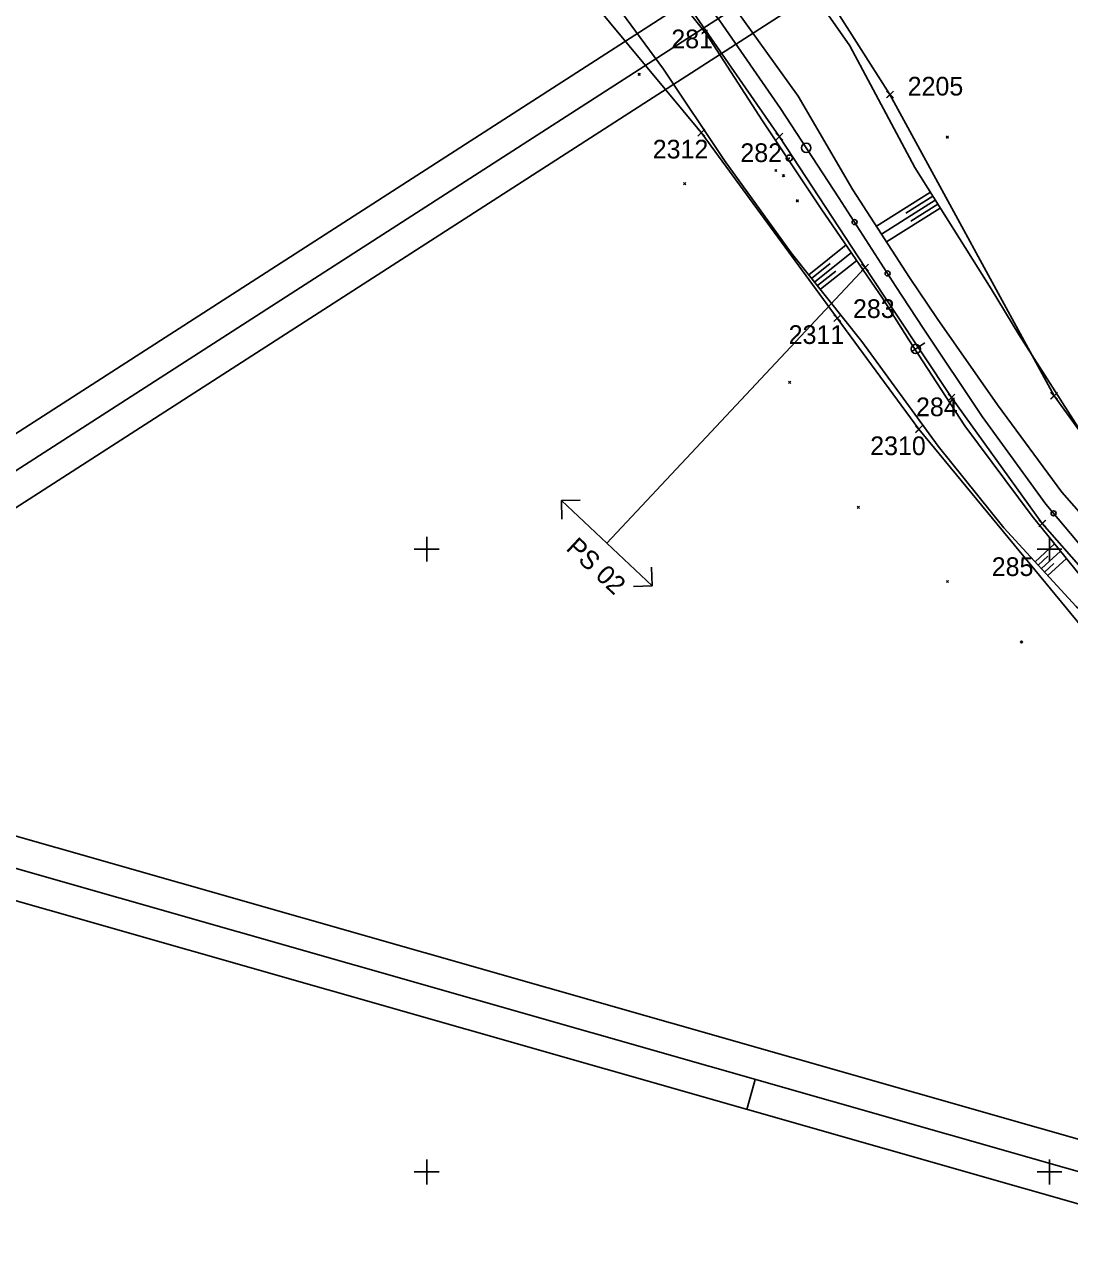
# Model space of a CAD drawing. Extents: x -866402 to -860377, y -1041908 to -1038598.
# Drawn here: x -863464.6 to -863296.8, y -1040011 to -1039815.7 of the extents above; entities that cross this region are included whole.
import ezdxf

# ---------------------------------------------------------------- set-up
doc = ezdxf.new("R2010")
doc.units = 0
for name, color, linetype in [('PS 02 trasa', 7, 'Continuous'), ('SZDC', 7, 'Continuous'), ('Vrstva 1', 7, 'Continuous'), ('Vrstva 47', 7, 'Continuous'), ('Vrstva 48', 7, 'Continuous'), ('Vrstva 49', 7, 'Continuous'), ('Vrstva 5', 7, 'Continuous'), ('Vrstva 60', 7, 'Continuous'), ('Vrstva 7', 7, 'Continuous')]:
    doc.layers.add(name, color=color, linetype=linetype)

msp = doc.modelspace()

# ---------------------------------------------------------------- linework, layer by layer
at = {"layer": 'PS 02 trasa'}
for p, q in [((-863371.09, -1039899.05), (-863329.62, -1039854.78)), ((-863375.38, -1039892.11), (-863378.38, -1039892.21)), ((-863378.38, -1039892.21), (-863371.09, -1039899.05)), ((-863378.29, -1039895.21), (-863378.38, -1039892.21)), ((-863363.79, -1039905.88), (-863371.09, -1039899.05)), ((-863363.89, -1039902.88), (-863363.79, -1039905.88)), ((-863366.79, -1039905.98), (-863363.79, -1039905.88))]:
    msp.add_line(p, q, dxfattribs=at)
msp.add_lwpolyline([(-863478.37, -1039730.49), (-863454.97, -1039738.4), (-863432.43, -1039748.79), (-863411.14, -1039761.69), (-863391.7, -1039776.76), (-863373.86, -1039793.88), (-863357.56, -1039813.36), (-863343.38, -1039833.77), (-863329.62, -1039854.78), (-863315.73, -1039875.65), (-863301.15, -1039895.87), (-863284.71, -1039914.61), (-863266.26, -1039931.32), (-863245.45, -1039946.31)], dxfattribs=at)
at = {"layer": 'SZDC'}
for points in [[(-863748.01, -1039848.49), (-863725.76, -1039812), (-863710.18, -1039790.69), (-863681.49, -1039761.05), (-863641.52, -1039733.19), (-863638.92, -1039731.44), (-863624.3, -1039721.59), (-863586.13, -1039705.52), (-863566.28, -1039696.72), (-863563.11, -1039695.31), (-863540.66, -1039696.99), (-863537.82, -1039697.2), (-863510.6, -1039699.81), (-863460.34, -1039717.62), (-863450.7, -1039722.54), (-863407.1, -1039744.81), (-863377.64, -1039762.09), (-863356.59, -1039780.85), (-863352.89, -1039784.15), (-863325.61, -1039827), (-863299.27, -1039875.39), (-863281.74, -1039899.54), (-863267.72, -1039913.93)], [(-863110.71, -1039983.7), (-863135.81, -1039985.12), (-863165.72, -1039981.71), (-863206.44, -1039970.59), (-863218.01, -1039993.65), (-863250.78, -1039975.29), (-863249.44, -1039956.85), (-863260.7, -1039944.56), (-863266.56, -1039936.51), (-863268.95, -1039933.23), (-863273.75, -1039934.47), (-863278.33, -1039932.46), (-863281.22, -1039928.96), (-863320.99, -1039880.75), (-863334.07, -1039862.91), (-863355.91, -1039833.12), (-863382.19, -1039801.42), (-863404.46, -1039782.26), (-863434.71, -1039754.45), (-863437.97, -1039751.45), (-863444.08, -1039745.83), (-863485.07, -1039745.76)]]:
    msp.add_lwpolyline(points, dxfattribs=at)
at = {"layer": 'Vrstva 1'}
for p, q in [((-863333.81, -1039843.58), (-863324.65, -1039857.82)), ((-863347.25, -1039985.16), (-863348.62, -1039989.96))]:
    msp.add_line(p, q, dxfattribs=at)
for points in [[(-864208, -1040370.93), (-863148.52, -1039688.97), (-863309.26, -1039439.25), (-864368.75, -1040121.2)], [(-864361.83, -1040122.7), (-863310.76, -1039446.16), (-863155.43, -1039687.48), (-864206.5, -1040364.02)], [(-864205.01, -1040357.12), (-863334.71, -1039796.93), (-863484.63, -1039564.01), (-864354.93, -1040124.19)], [(-864354.93, -1040124.19), (-863484.63, -1039564.01), (-863334.71, -1039796.93), (-864205.01, -1040357.12)], [(-863550.56, -1039932.35), (-862742.8, -1040162.8), (-862661.32, -1039877.21), (-863469.08, -1039646.75)], [(-862746.23, -1040156.62), (-863544.38, -1039928.91), (-863465.64, -1039652.93), (-862667.5, -1039880.64)], [(-863538.2, -1039925.48), (-862946.8, -1040094.2), (-862870.81, -1039827.83), (-863462.21, -1039659.11)]]:
    msp.add_lwpolyline(points, close=True, dxfattribs=at)
for points in [[(-863476.39, -1039728.45), (-863460.88, -1039733.4), (-863446.05, -1039739.3), (-863430.71, -1039746.74), (-863415.48, -1039755.64), (-863401.57, -1039765.25), (-863388.29, -1039776), (-863375.49, -1039788.16), (-863363.77, -1039801.16), (-863352.92, -1039815.14), (-863343.18, -1039829.22), (-863333.81, -1039843.58)], [(-863324.65, -1039857.82), (-863320.3, -1039864.52), (-863310.83, -1039878.68), (-863300.59, -1039892.76), (-863289.55, -1039905.88), (-863277.61, -1039918.01), (-863265.38, -1039928.74), (-863252.72, -1039938.38), (-863238.84, -1039947.37), (-863234.66, -1039949.79), (-863219.75, -1039957.46), (-863203.97, -1039964.13), (-863187.71, -1039969.56), (-863171.45, -1039973.63), (-863155.73, -1039976.37), (-863139.24, -1039978), (-863122.49, -1039978.38), (-863105.35, -1039977.46)]]:
    msp.add_lwpolyline(points, dxfattribs=at)
for centre in [(-863331.29, -1039847.49), (-863325.99, -1039855.73), (-863299.34, -1039894.25)]:
    msp.add_circle(centre, 0.4, dxfattribs=at)
at = {"layer": 'Vrstva 47'}
msp.add_line((-863322.11, -1039868.28), (-863320.03, -1039866.89), dxfattribs=at)
msp.add_circle((-863321.48, -1039867.86), 0.75, dxfattribs=at)
at = {"layer": 'Vrstva 48'}
for p, q in [((-863319.12, -1039842.7), (-863327.8, -1039848.15)), ((-863318.33, -1039843.97), (-863326.99, -1039849.41)), ((-863318.73, -1039843.34), (-863323.06, -1039846.06)), ((-863317.53, -1039845.24), (-863326.17, -1039850.67)), ((-863317.93, -1039844.61), (-863322.25, -1039847.32)), ((-863338.66, -1039855.94), (-863332.67, -1039851.16)), ((-863337.72, -1039857.11), (-863331.81, -1039852.39)), ((-863338.19, -1039856.52), (-863335.22, -1039854.15)), ((-863336.79, -1039858.28), (-863330.96, -1039853.63)), ((-863337.26, -1039857.69), (-863334.32, -1039855.35)), ((-863302.31, -1039902.02), (-863299.18, -1039899.15)), ((-863301.8, -1039902.58), (-863300.26, -1039901.15)), ((-863301.3, -1039903.13), (-863298.24, -1039900.32)), ((-863300.79, -1039903.68), (-863299.28, -1039902.29)), ((-863300.28, -1039904.23), (-863297.29, -1039901.48))]:
    msp.add_line(p, q, dxfattribs=at)
at = {"layer": 'Vrstva 49'}
for p, q in [((-863352.21, -1039837.58), (-863361.98, -1039822.91)), ((-863366.07, -1039823.58), (-863365.72, -1039823.93)), ((-863366.07, -1039823.93), (-863365.72, -1039823.58)), ((-863316.59, -1039833.66), (-863316.23, -1039834.01)), ((-863316.59, -1039834.01), (-863316.23, -1039833.66)), ((-863344.11, -1039839.02), (-863343.76, -1039839.37)), ((-863344.11, -1039839.37), (-863343.76, -1039839.02)), ((-863342.89, -1039839.84), (-863342.53, -1039840.19)), ((-863342.89, -1039840.19), (-863342.53, -1039839.84)), ((-863358.77, -1039841.12), (-863358.42, -1039841.48)), ((-863358.77, -1039841.48), (-863358.42, -1039841.12)), ((-863340.67, -1039843.89), (-863340.31, -1039844.25)), ((-863340.67, -1039844.25), (-863340.31, -1039843.89)), ((-863341.89, -1039873.05), (-863341.54, -1039873.4)), ((-863341.89, -1039873.4), (-863341.54, -1039873.05)), ((-863330.89, -1039893.1), (-863330.53, -1039893.45)), ((-863330.89, -1039893.45), (-863330.53, -1039893.1)), ((-863316.54, -1039905.03), (-863316.19, -1039905.38)), ((-863316.54, -1039905.38), (-863316.19, -1039905.03)), ((-863304.66, -1039914.74), (-863304.31, -1039915.09)), ((-863304.66, -1039915.09), (-863304.31, -1039914.74))]:
    msp.add_line(p, q, dxfattribs=at)
for points in [[(-863437.43, -1039731.99), (-863416.01, -1039742.41), (-863393.37, -1039754.6), (-863379.08, -1039764.27), (-863365.98, -1039776.39), (-863353.76, -1039788.75), (-863340.01, -1039807.75), (-863332.04, -1039819.2)], [(-863340.38, -1039827.26), (-863350.45, -1039813.17), (-863361.38, -1039799.11), (-863373.79, -1039786.28), (-863386.38, -1039774.07), (-863399.96, -1039762.81), (-863413.52, -1039753.24), (-863428.79, -1039744.19), (-863439.19, -1039737.44)], [(-863447.29, -1039743.79), (-863445.53, -1039743.21), (-863431.47, -1039750.13), (-863416.96, -1039758.19), (-863403.54, -1039767.7), (-863389.96, -1039778.57), (-863377.14, -1039790.57), (-863365.99, -1039803.6), (-863355.07, -1039817.32)], [(-863361.98, -1039822.91), (-863370.96, -1039810.65), (-863383.23, -1039797.24), (-863395.35, -1039785.01), (-863421.16, -1039763.41)], [(-863336.66, -1039845.37), (-863346.1, -1039831.24), (-863355.07, -1039817.32)], [(-863332.04, -1039819.2), (-863321.61, -1039838.74), (-863309.39, -1039858.22), (-863304.94, -1039865.55), (-863293.74, -1039883.02), (-863284.75, -1039895.57), (-863270.88, -1039913.28)], [(-863275.22, -1039915.63), (-863286.88, -1039903.46), (-863298.04, -1039890.86), (-863308.36, -1039876.85), (-863318.03, -1039862.94), (-863322.47, -1039856.39), (-863331.6, -1039842.28), (-863340.38, -1039827.26)], [(-863352.21, -1039837.58), (-863341.46, -1039852.43), (-863330.12, -1039866.64), (-863317.85, -1039883.45), (-863307.31, -1039896.58), (-863295.72, -1039909.19), (-863282.09, -1039921.22)], [(-863280.66, -1039920.38), (-863291.59, -1039908.5), (-863302.79, -1039894.71), (-863313.57, -1039880.21), (-863322.59, -1039866.37), (-863326.79, -1039859.68), (-863336.66, -1039845.37)]]:
    msp.add_lwpolyline(points, dxfattribs=at)
at = {"layer": 'Vrstva 5'}
for p, q in [((-863400, -1039898), (-863400, -1039902)), ((-863300, -1039898), (-863300, -1039902)), ((-863402, -1039900), (-863398, -1039900)), ((-863302, -1039900), (-863298, -1039900)), ((-863400, -1039998), (-863400, -1040002)), ((-863300, -1039998), (-863300, -1040002)), ((-863402, -1040000), (-863398, -1040000)), ((-863302, -1040000), (-863298, -1040000))]:
    msp.add_line(p, q, dxfattribs=at)
at = {"layer": 'Vrstva 60'}
for p, q in [((-863325.17, -1039827.45), (-863326.17, -1039826.45)), ((-863325.17, -1039826.55), (-863326.17, -1039827.55)), ((-863326.07, -1039827.45), (-863325.07, -1039826.45)), ((-863326.07, -1039826.55), (-863325.07, -1039827.55)), ((-863325.61, -1039827), (-863325.61, -1039827)), ((-863355.46, -1039833.57), (-863356.46, -1039832.57)), ((-863355.46, -1039832.67), (-863356.46, -1039833.67)), ((-863356.36, -1039833.57), (-863355.36, -1039832.57)), ((-863356.36, -1039832.67), (-863355.36, -1039833.67)), ((-863355.91, -1039833.12), (-863355.91, -1039833.12)), ((-863342.93, -1039834.22), (-863343.93, -1039833.22)), ((-863342.93, -1039833.32), (-863343.93, -1039834.32)), ((-863343.83, -1039834.22), (-863342.83, -1039833.22)), ((-863343.83, -1039833.32), (-863342.83, -1039834.32)), ((-863343.38, -1039833.77), (-863343.38, -1039833.77)), ((-863329.17, -1039855.23), (-863330.17, -1039854.23)), ((-863329.17, -1039854.33), (-863330.17, -1039855.33)), ((-863330.07, -1039855.23), (-863329.07, -1039854.23)), ((-863330.07, -1039854.33), (-863329.07, -1039855.33)), ((-863329.62, -1039854.78), (-863329.62, -1039854.78)), ((-863333.62, -1039863.36), (-863334.62, -1039862.36)), ((-863333.62, -1039862.46), (-863334.62, -1039863.46)), ((-863334.52, -1039863.36), (-863333.52, -1039862.36)), ((-863334.52, -1039862.46), (-863333.52, -1039863.46)), ((-863334.07, -1039862.91), (-863334.07, -1039862.91)), ((-863315.28, -1039876.1), (-863316.28, -1039875.1)), ((-863315.28, -1039875.2), (-863316.28, -1039876.2)), ((-863316.18, -1039876.1), (-863315.18, -1039875.1)), ((-863316.18, -1039875.2), (-863315.18, -1039876.2)), ((-863315.73, -1039875.65), (-863315.73, -1039875.65)), ((-863298.82, -1039875.84), (-863299.82, -1039874.84)), ((-863298.82, -1039874.94), (-863299.82, -1039875.94)), ((-863299.72, -1039875.84), (-863298.72, -1039874.84)), ((-863299.72, -1039874.94), (-863298.72, -1039875.94)), ((-863299.27, -1039875.39), (-863299.27, -1039875.39)), ((-863320.54, -1039881.2), (-863321.54, -1039880.2)), ((-863320.54, -1039880.3), (-863321.54, -1039881.3)), ((-863321.44, -1039881.2), (-863320.44, -1039880.2)), ((-863321.44, -1039880.3), (-863320.44, -1039881.3)), ((-863320.99, -1039880.75), (-863320.99, -1039880.75)), ((-863300.7, -1039896.32), (-863301.7, -1039895.32)), ((-863301.6, -1039896.32), (-863300.6, -1039895.32)), ((-863300.7, -1039895.42), (-863301.7, -1039896.42)), ((-863301.6, -1039895.42), (-863300.6, -1039896.42)), ((-863301.15, -1039895.87), (-863301.15, -1039895.87))]:
    msp.add_line(p, q, dxfattribs=at)
at = {"layer": 'Vrstva 7'}
msp.add_line((-863341.83, -1039837.21), (-863341.72, -1039837.21), dxfattribs=at)
for centre, radius in [((-863339.05, -1039835.56), 0.75), ((-863341.78, -1039837.21), 0.5)]:
    msp.add_circle(centre, radius, dxfattribs=at)

# ---------------------------------------------------------------- texts
at = {"layer": 'PS 02 trasa'}
msp.add_text('PS 02', height=3, rotation=316.8652, dxfattribs=at).set_placement((-863377.8, -1039900.04))
at = {"layer": 'Vrstva 60'}
for s, p in [('281', (-863360.72, -1039819.57)), ('2205', (-863322.77, -1039827.16)), ('2312', (-863363.71, -1039837.27)), ('282', (-863349.64, -1039837.84)), ('283', (-863331.55, -1039862.88)), ('2311', (-863341.88, -1039867.05)), ('284', (-863321.43, -1039878.65)), ('2310', (-863328.79, -1039884.9)), ('285', (-863309.27, -1039904.31))]:
    msp.add_text(s, height=3, dxfattribs=at).set_placement(p)

doc.saveas('drawing.dxf')
